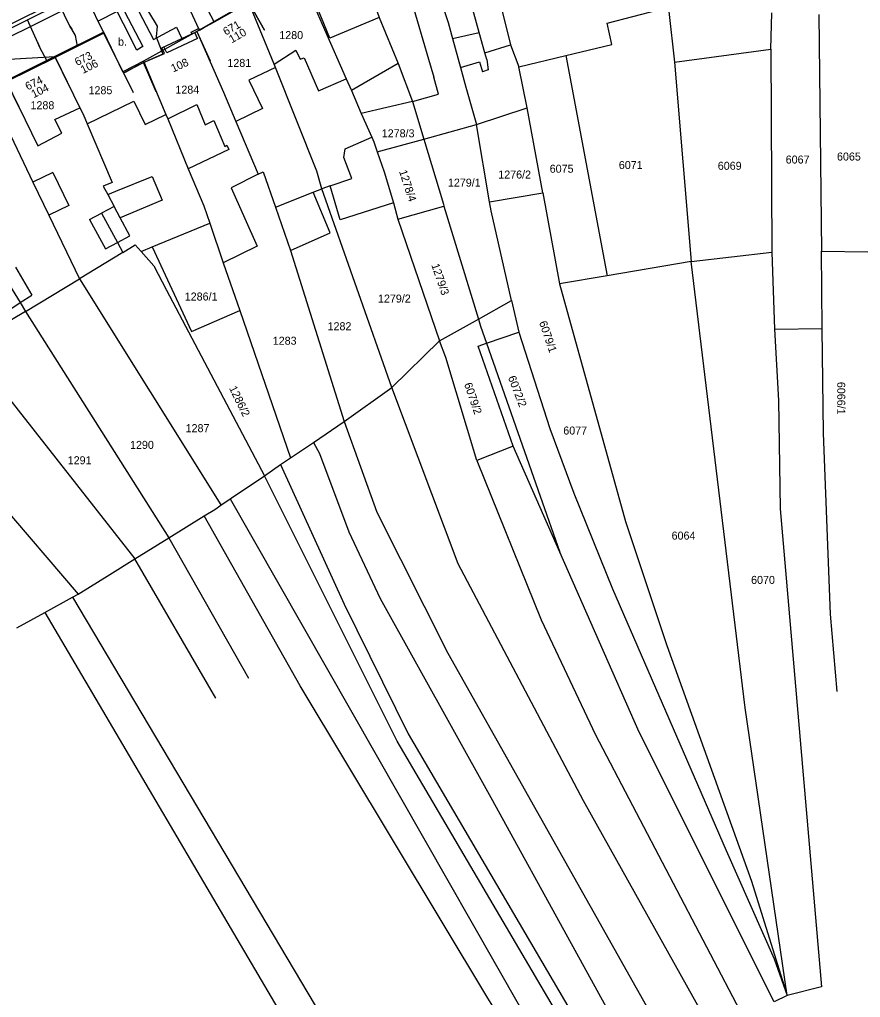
# Model space of a CAD drawing. Extents: x -601580 to 4, y -1204314 to 4.
# Drawn here: x -599880.4 to -599749.1, y -1203602.1 to -1203449.5 of the extents above; entities that cross this region are included whole.
import ezdxf

# ---------------------------------------------------------------- set-up
doc = ezdxf.new("R2010")
doc.units = 0
for name, color, linetype in [('00-KN-HRANICE PARCEL', 7, 'Continuous'), ('00-KN-PARC. CISLA', 7, 'Continuous'), ('00-KN-VNITRNI KRESBA', 7, 'Continuous'), ('00-POLOHOPIS', 7, 'Continuous'), ('00-SITE KOM. KABEL', 7, 'Continuous')]:
    doc.layers.add(name, color=color, linetype=linetype)

msp = doc.modelspace()

# ---------------------------------------------------------------- linework, layer by layer
at = {"layer": '00-KN-HRANICE PARCEL'}
for p, q in [((-599836.62, -1203442.11), (-599832.73, -1203451.04)), ((-599844.59, -1203446.72), (-599852.66, -1203451.33)), ((-599840.59, -1203456.45), (-599844.59, -1203446.72)), ((-599763.05, -1203454.1), (-599762.93, -1203448.43)), ((-599755.58, -1203448.71), (-599755.18, -1203485.61)), ((-599852.66, -1203451.33), (-599861.02, -1203455.98)), ((-599803.73, -1203453.45), (-599802.42, -1203456.84)), ((-599802.42, -1203456.84), (-599795.07, -1203455.09)), ((-599795.07, -1203455.09), (-599788.63, -1203489.48)), ((-599778.11, -1203456.11), (-599763.05, -1203454.1)), ((-599763.05, -1203454.1), (-599762.91, -1203485.78)), ((-599821.27, -1203456.32), (-599828.56, -1203460.58)), ((-599821.27, -1203456.32), (-599819.02, -1203462.26)), ((-599778.11, -1203456.11), (-599775.52, -1203487.27)), ((-599801.13, -1203463.27), (-599802.42, -1203456.84)), ((-599819.02, -1203462.26), (-599817.24, -1203468.14)), ((-599809, -1203465.88), (-599801.13, -1203463.27)), ((-599798.69, -1203476.54), (-599801.13, -1203463.27)), ((-599817.24, -1203468.14), (-599809, -1203465.88)), ((-599806.99, -1203477.95), (-599809, -1203465.88)), ((-599825.07, -1203468.56), (-599824.53, -1203470.13)), ((-599824.53, -1203470.13), (-599817.24, -1203468.14)), ((-599817.24, -1203468.14), (-599814.19, -1203478.32)), ((-599833.16, -1203475.88), (-599833.95, -1203473.17)), ((-599822.22, -1203506.9), (-599833.16, -1203475.88)), ((-599806.99, -1203477.95), (-599798.69, -1203476.54)), ((-599798.69, -1203476.54), (-599796.07, -1203490.74)), ((-599851.58, -1203478.58), (-599850.67, -1203481.25)), ((-599822, -1203478.08), (-599821.28, -1203480.63)), ((-599821.28, -1203480.63), (-599814.1, -1203478.61)), ((-599814.19, -1203478.32), (-599814.1, -1203478.61)), ((-599814.1, -1203478.61), (-599808.73, -1203496.24)), ((-599821.28, -1203480.63), (-599814.82, -1203499.65)), ((-599859.67, -1203484.97), (-599850.67, -1203481.25)), ((-599850.67, -1203481.25), (-599848.55, -1203487.48)), ((-599838.04, -1203485.54), (-599831.86, -1203482.77)), ((-599861.39, -1203485.68), (-599859.67, -1203484.97)), ((-599838.04, -1203485.54), (-599829.7, -1203512.23)), ((-599755.18, -1203485.61), (-599747.92, -1203485.76)), ((-599755.03, -1203497.69), (-599755.18, -1203485.61)), ((-599864.24, -1203485.84), (-599871, -1203489.96)), ((-599775.52, -1203487.27), (-599762.91, -1203485.78)), ((-599762.91, -1203485.78), (-599762.51, -1203497.79)), ((-599848.55, -1203487.48), (-599845.98, -1203494.91)), ((-599775.52, -1203487.27), (-599788.63, -1203489.48)), ((-599879.43, -1203495.03), (-599871, -1203489.96)), ((-599788.63, -1203489.48), (-599796.07, -1203490.74)), ((-599857.42, -1203491.71), (-599842.14, -1203520.68)), ((-599808.73, -1203496.24), (-599803.54, -1203493.34)), ((-599803.54, -1203493.34), (-599802.41, -1203498.28)), ((-599879.43, -1203495.03), (-599888.45, -1203500.45)), ((-599879.43, -1203495.03), (-599857.05, -1203530.38)), ((-599845.98, -1203494.91), (-599838.04, -1203517.89)), ((-599814.82, -1203499.65), (-599808.73, -1203496.24)), ((-599808.73, -1203496.24), (-599808.39, -1203497.34)), ((-599808.39, -1203497.34), (-599807.46, -1203500.01)), ((-599762.51, -1203497.79), (-599755.03, -1203497.69)), ((-599807.46, -1203500.01), (-599802.41, -1203498.28)), ((-599888.45, -1203500.45), (-599862.35, -1203533.67)), ((-599822.22, -1203506.9), (-599814.82, -1203499.65)), ((-599829.7, -1203512.23), (-599822.22, -1203506.9)), ((-599834.49, -1203515.48), (-599829.7, -1203512.23)), ((-599838.04, -1203517.89), (-599834.49, -1203515.48)), ((-599803.31, -1203516.1), (-599808.95, -1203518.29)), ((-599796.01, -1203532.64), (-599803.31, -1203516.1)), ((-599842.14, -1203520.68), (-599839.6, -1203518.95)), ((-599839.6, -1203518.95), (-599838.04, -1203517.89)), ((-599887.07, -1203520.75), (-599871.22, -1203539.18)), ((-599847.5, -1203524.31), (-599842.14, -1203520.68)), ((-599849.89, -1203525.94), (-599848.93, -1203525.29)), ((-599848.93, -1203525.29), (-599847.5, -1203524.31)), ((-599851.55, -1203526.97), (-599849.89, -1203525.94)), ((-599857.05, -1203530.38), (-599851.55, -1203526.97)), ((-599862.35, -1203533.67), (-599857.05, -1203530.38)), ((-599857.05, -1203530.38), (-599844.62, -1203552.31)), ((-599849.72, -1203555.42), (-599862.35, -1203533.67)), ((-599876.4, -1203542.03), (-599872.11, -1203539.67)), ((-599872.11, -1203539.67), (-599871.22, -1203539.18)), ((-599880.78, -1203544.45), (-599876.4, -1203542.03)), ((-599876.4, -1203542.03), (-599790.26, -1203688.42))]:
    msp.add_line(p, q, dxfattribs=at)
for points in [[(-599808.28, -1203434.9), (-599807.51, -1203438.03), (-599803.73, -1203453.45)], [(-599828.9, -1203437.68), (-599828.86, -1203437.78), (-599824.55, -1203448.3), (-599824.21, -1203449.16), (-599821.27, -1203456.32)], [(-599816.66, -1203440.2), (-599813.44, -1203449.93), (-599812.75, -1203452.46), (-599811.53, -1203456.95), (-599810.7, -1203460.02), (-599809, -1203465.88)], [(-599795.07, -1203455.09), (-599787.87, -1203453.37), (-599788.64, -1203450.06), (-599780.61, -1203447.95), (-599780.87, -1203446.82), (-599782.27, -1203440.83), (-599780.16, -1203440.23)], [(-599780.16, -1203440.23), (-599779.29, -1203446.37), (-599778.99, -1203448.23), (-599778.11, -1203456.11)], [(-599861.02, -1203455.98), (-599864.24, -1203457.66), (-599867.22, -1203451.44), (-599874.85, -1203455.27)], [(-599852.66, -1203451.33), (-599848.52, -1203460.84), (-599846.59, -1203465.39), (-599843.1, -1203473.62)], [(-599832.73, -1203451.04), (-599829.37, -1203458.74), (-599828.56, -1203460.58)], [(-599909.27, -1203468.41), (-599882.84, -1203455.7), (-599874.85, -1203455.27)], [(-599874.85, -1203455.27), (-599882.44, -1203459.03), (-599885.22, -1203460.4)], [(-599874.85, -1203455.27), (-599870.93, -1203463.24), (-599870.44, -1203464.24), (-599869.81, -1203465.74), (-599865.92, -1203474.89), (-599867.3, -1203475.51), (-599866.6, -1203476.81), (-599865.6, -1203478.68), (-599867.54, -1203479.69), (-599865.08, -1203484.28), (-599864.24, -1203485.84)], [(-599861.02, -1203455.98), (-599857.52, -1203464.3), (-599857.22, -1203465)], [(-599833.95, -1203473.17), (-599840.39, -1203456.95), (-599840.59, -1203456.45)], [(-599885.22, -1203460.4), (-599878.26, -1203474.86), (-599875.78, -1203480.02), (-599871, -1203489.96)], [(-599828.56, -1203460.58), (-599827.01, -1203464.13), (-599825.38, -1203467.85), (-599825.07, -1203468.56)], [(-599857.22, -1203465), (-599854.03, -1203472.77), (-599851.58, -1203478.58)], [(-599824.53, -1203470.13), (-599823.45, -1203473.25), (-599822, -1203478.08)], [(-599843.1, -1203473.62), (-599842.31, -1203473.27), (-599840.39, -1203478.78), (-599838.04, -1203485.54)], [(-599891.07, -1203474.76), (-599890.54, -1203475.81), (-599889.37, -1203478.14), (-599887.73, -1203481.18), (-599882.9, -1203489.31), (-599880.25, -1203493.67), (-599879.43, -1203495.03)], [(-599843.1, -1203473.62), (-599847.34, -1203475.76), (-599843.24, -1203484.87), (-599848.55, -1203487.48)], [(-599831.86, -1203482.77), (-599834.51, -1203476.42), (-599833.16, -1203475.88)], [(-599822, -1203478.08), (-599830.29, -1203480.75), (-599831.88, -1203475.45), (-599833.16, -1203475.88)], [(-599803.54, -1203493.34), (-599806.74, -1203479.34), (-599806.99, -1203477.95)], [(-599864.24, -1203485.84), (-599862.31, -1203484.66), (-599861.39, -1203485.68)], [(-599861.39, -1203485.68), (-599859.38, -1203487.91), (-599857.42, -1203491.71)], [(-599859.67, -1203484.97), (-599853.5, -1203498.15), (-599845.98, -1203494.91)], [(-599760.53, -1203601.82), (-599767.09, -1203556.94), (-599775.52, -1203487.27)], [(-599871, -1203489.96), (-599848.96, -1203525.24), (-599848.93, -1203525.29)], [(-599796.07, -1203490.74), (-599785.74, -1203527.83), (-599779.3, -1203547.18), (-599766.08, -1203584), (-599760.53, -1203601.82)], [(-599762.51, -1203497.79), (-599761.85, -1203508.95), (-599761.61, -1203525.84), (-599755.16, -1203600.49), (-599760.53, -1203601.82)], [(-599752.7, -1203554.36), (-599753.73, -1203542.28), (-599754.87, -1203514.07), (-599755.03, -1203497.69)], [(-599802.41, -1203498.28), (-599797.57, -1203513.32), (-599793.84, -1203523.39), (-599787.81, -1203538.34), (-599770.02, -1203579.19), (-599762.55, -1203596.1), (-599760.53, -1203601.82)], [(-599808.95, -1203518.29), (-599813.83, -1203502.22), (-599814.82, -1203499.65)], [(-599803.31, -1203516.1), (-599808.76, -1203500.45), (-599807.46, -1203500.01)], [(-599807.46, -1203500.01), (-599799.09, -1203523.86), (-599796.01, -1203532.64)], [(-599740.19, -1203677.43), (-599757.19, -1203636.32), (-599762.84, -1203624.17), (-599792.29, -1203571.42), (-599811.87, -1203534.45), (-599822.22, -1203506.9)], [(-599829.7, -1203512.23), (-599824.58, -1203526.39), (-599813.52, -1203548.38), (-599776.88, -1203613.49)], [(-599834.49, -1203515.48), (-599833.53, -1203517.21), (-599828.93, -1203529.43), (-599824.07, -1203539.85), (-599806.79, -1203570.9), (-599781.71, -1203616.5), (-599780.51, -1203615.8)], [(-599839.6, -1203518.95), (-599829.68, -1203540.75), (-599819.67, -1203560.98), (-599773.54, -1203639.7), (-599754.52, -1203674.16)], [(-599808.95, -1203518.29), (-599798.93, -1203543.2), (-599790.44, -1203561.14), (-599767.33, -1203605.24), (-599739.44, -1203673.63), (-599738.47, -1203676.74)], [(-599755.37, -1203674.46), (-599821.41, -1203562.11), (-599842.14, -1203520.68)], [(-599847.5, -1203524.31), (-599775.74, -1203650.09), (-599760.56, -1203676.29)], [(-599764.69, -1203677.98), (-599772.88, -1203657.2), (-599807.24, -1203602.26), (-599836.55, -1203553.49), (-599851.55, -1203526.97)], [(-599760.53, -1203601.82), (-599762.56, -1203602.79), (-599783.61, -1203560.74), (-599796.01, -1203532.64)], [(-599871.22, -1203539.18), (-599866.24, -1203536.09), (-599862.35, -1203533.67)], [(-599872.11, -1203539.67), (-599827.82, -1203614.14), (-599789.99, -1203678.77), (-599785.73, -1203686.52)]]:
    msp.add_lwpolyline(points, dxfattribs=at)
at = {"layer": '00-KN-VNITRNI KRESBA'}
for p, q in [((-599808.58, -1203451.51), (-599812.53, -1203437.24)), ((-599831.9, -1203452.4), (-599836.22, -1203441.88)), ((-599819.16, -1203446.59), (-599816.51, -1203455.66)), ((-599824.21, -1203449.16), (-599831.9, -1203452.4)), ((-599812.75, -1203452.46), (-599808.58, -1203451.51)), ((-599807.7, -1203454.67), (-599808.58, -1203451.51)), ((-599807.7, -1203454.67), (-599803.73, -1203453.45)), ((-599840.59, -1203456.45), (-599837.23, -1203454.24)), ((-599837.23, -1203454.24), (-599836.54, -1203455.65)), ((-599807.41, -1203455.73), (-599807.7, -1203454.67)), ((-599836.54, -1203455.65), (-599835.95, -1203455.45)), ((-599835.95, -1203455.45), (-599833.69, -1203460.6)), ((-599816.51, -1203455.66), (-599815.7, -1203458.48)), ((-599811.53, -1203456.95), (-599808.54, -1203456.06)), ((-599808.54, -1203456.06), (-599808.1, -1203457.62)), ((-599807.41, -1203455.73), (-599807.22, -1203457.34)), ((-599840.39, -1203456.95), (-599844.55, -1203458.95)), ((-599807.22, -1203457.34), (-599808.1, -1203457.62)), ((-599882.44, -1203459.03), (-599877.51, -1203469.17)), ((-599844.55, -1203458.95), (-599842.42, -1203463.39)), ((-599833.69, -1203460.6), (-599829.37, -1203458.74)), ((-599814.94, -1203461.14), (-599815.7, -1203458.48)), ((-599819.02, -1203462.26), (-599814.94, -1203461.14)), ((-599869.81, -1203465.74), (-599862.54, -1203462.21)), ((-599862.54, -1203462.21), (-599860.76, -1203465.87)), ((-599857.22, -1203465), (-599852.69, -1203462.76)), ((-599852.69, -1203462.76), (-599851.36, -1203465.91)), ((-599819.02, -1203462.26), (-599827.01, -1203464.13)), ((-599874.84, -1203465.1), (-599870.93, -1203463.24)), ((-599860.76, -1203465.87), (-599857.52, -1203464.3)), ((-599842.42, -1203463.39), (-599846.59, -1203465.39)), ((-599873.74, -1203467.24), (-599874.84, -1203465.1)), ((-599851.36, -1203465.91), (-599850.01, -1203465.25)), ((-599850.01, -1203465.25), (-599848.29, -1203469.28)), ((-599877.51, -1203469.17), (-599873.74, -1203467.24)), ((-599829.51, -1203469.67), (-599825.38, -1203467.85)), ((-599847.7, -1203469.75), (-599854.03, -1203472.77)), ((-599848.29, -1203469.28), (-599848.01, -1203469.1)), ((-599848.01, -1203469.1), (-599847.7, -1203469.75)), ((-599829.74, -1203470.99), (-599829.51, -1203469.67)), ((-599828.47, -1203474.31), (-599829.74, -1203470.99)), ((-599875.15, -1203473.37), (-599878.26, -1203474.86)), ((-599875.15, -1203473.37), (-599872.68, -1203478.53)), ((-599865.33, -1203476.29), (-599859.67, -1203474)), ((-599859.67, -1203474), (-599858.1, -1203477.67)), ((-599831.88, -1203475.45), (-599828.47, -1203474.31)), ((-599866.6, -1203476.81), (-599865.33, -1203476.29)), ((-599840.39, -1203478.78), (-599834.51, -1203476.42)), ((-599858.1, -1203477.67), (-599864.66, -1203480.42)), ((-599872.68, -1203478.53), (-599875.78, -1203480.02)), ((-599864.66, -1203480.42), (-599865.6, -1203478.68)), ((-599869.46, -1203480.69), (-599867.54, -1203479.69)), ((-599869.46, -1203480.69), (-599866.96, -1203485.28)), ((-599863.14, -1203483.25), (-599864.66, -1203480.42)), ((-599865.08, -1203484.28), (-599863.14, -1203483.25)), ((-599866.96, -1203485.28), (-599865.08, -1203484.28)), ((-599880.99, -1203488.13), (-599878.46, -1203492.5)), ((-599880.25, -1203493.67), (-599878.46, -1203492.5)), ((-599882.04, -1203494.84), (-599880.25, -1203493.67))]:
    msp.add_line(p, q, dxfattribs=at)
at = {"layer": '00-POLOHOPIS'}
for p, q in [((-599885.04, -1203451.8), (-599841.45, -1203430.19)), ((-599855.59, -1203439.12), (-599849.97, -1203449.88)), ((-599857.46, -1203440.1), (-599852.4, -1203450.86)), ((-599863.95, -1203443.94), (-599859.46, -1203452.61)), ((-599862.07, -1203454.25), (-599866.88, -1203444.74)), ((-599865.71, -1203444.84), (-599861.13, -1203453.71)), ((-599885.49, -1203453.92), (-599869.87, -1203446.16)), ((-599869.87, -1203446.16), (-599867.19, -1203451.62)), ((-599865.12, -1203448.22), (-599868.11, -1203449.73)), ((-599859.46, -1203452.61), (-599855.86, -1203450.68)), ((-599855.86, -1203450.68), (-599855.04, -1203452.45)), ((-599853.56, -1203451.44), (-599852.4, -1203450.86)), ((-599853.43, -1203451.71), (-599853.56, -1203451.44)), ((-599852.6, -1203452.45), (-599853.02, -1203451.52)), ((-599852.4, -1203450.86), (-599852.25, -1203451.12)), ((-599852.25, -1203451.12), (-599851.47, -1203450.68)), ((-599852.6, -1203452.45), (-599857.39, -1203454.66)), ((-599861.13, -1203453.71), (-599862.07, -1203454.25)), ((-599858.01, -1203454.9), (-599860.26, -1203455.86)), ((-599857.39, -1203454.66), (-599857.81, -1203453.73)), ((-599864.11, -1203457.82), (-599860.99, -1203456.16)), ((-599863.83, -1203457.67), (-599861.66, -1203456.52))]:
    msp.add_line(p, q, dxfattribs=at)
for points in [[(-599833.89, -1203448.03), (-599836.15, -1203442.03), (-599836.55, -1203442.26), (-599836.6, -1203442.18), (-599844.57, -1203446.82), (-599842.1, -1203451.15)], [(-599842.1, -1203451.15), (-599844.58, -1203446.81), (-599849.97, -1203449.88), (-599852.69, -1203451.37), (-599850.59, -1203455.91)], [(-599862.57, -1203460.93), (-599867.19, -1203451.62), (-599874.82, -1203455.38), (-599872.6, -1203459.86)], [(-599859.04, -1203460.77), (-599860.99, -1203456.16), (-599857.73, -1203454.78), (-599858.13, -1203453.88), (-599852.69, -1203451.37), (-599850.59, -1203455.91)], [(-599880.2, -1203463.62), (-599882.42, -1203459.14), (-599874.82, -1203455.38), (-599872.6, -1203459.86)]]:
    msp.add_lwpolyline(points, dxfattribs=at)
at = {"layer": '00-SITE KOM. KABEL'}
for points in [[(-599874.19, -1203447.09), (-599870.77, -1203445.41), (-599867.19, -1203443.58), (-599864.64, -1203442.33), (-599863.92, -1203441.98), (-599862.8, -1203443.99), (-599858.87, -1203450.52), (-599859.02, -1203452.2), (-599857.97, -1203454.89)], [(-599879.1, -1203449.53), (-599874.19, -1203447.09)], [(-599871.31, -1203453.65), (-599871.64, -1203451.97), (-599872.21, -1203451), (-599872.51, -1203450.49), (-599874.19, -1203447.09)], [(-599896.78, -1203458.38), (-599891.04, -1203455.55), (-599885.43, -1203453.1), (-599884.94, -1203452.46), (-599879.1, -1203449.53)], [(-599876.04, -1203455.99), (-599877.24, -1203453.72), (-599877.48, -1203453.1), (-599879.1, -1203449.53)], [(-599872.51, -1203450.49), (-599872.21, -1203451)], [(-599877.48, -1203453.1), (-599877.24, -1203453.72)]]:
    msp.add_lwpolyline(points, dxfattribs=at)

# ---------------------------------------------------------------- texts
at = {"layer": '00-KN-PARC. CISLA'}
for s, p in [('1280', (-599839.81, -1203452.53)), ('1281', (-599847.91, -1203456.87)), ('1285', (-599869.59, -1203461.14)), ('1284', (-599856.03, -1203461.04)), ('1288', (-599878.65, -1203463.48)), ('1278/3', (-599823.81, -1203467.86)), ('6065', (-599752.74, -1203471.49)), ('6071', (-599786.8, -1203472.81)), ('6069', (-599771.35, -1203472.93)), ('6067', (-599760.75, -1203471.96)), ('1276/2', (-599805.62, -1203474.3)), ('6075', (-599797.59, -1203473.39)), ('1279/1', (-599813.48, -1203475.56)), ('1286/1', (-599854.57, -1203493.34)), ('1279/2', (-599824.4, -1203493.66)), ('1282', (-599832.27, -1203497.98)), ('1283', (-599840.83, -1203500.24)), ('1287', (-599854.43, -1203513.89)), ('6077', (-599795.47, -1203514.26)), ('1290', (-599863.11, -1203516.5)), ('1291', (-599872.84, -1203518.9)), ('6064', (-599778.56, -1203530.66)), ('6070', (-599766.15, -1203537.58))]:
    msp.add_text(s, height=1.25, dxfattribs=at).set_placement(p)
for s, rotation, p in [('1278/4', 288, (-599821.13, -1203473.17)), ('1279/3', 289, (-599816.09, -1203487.8)), ('6079/1', 289, (-599799.28, -1203496.76)), ('6072/2', 291, (-599804.13, -1203505.35)), ('1286/2', 296, (-599847.68, -1203507.02)), ('6079/2', 289, (-599810.98, -1203506.4)), ('6066/1', 270, (-599752.7, -1203506.04))]:
    msp.add_text(s, height=1.25, rotation=rotation, dxfattribs=at).set_placement(p)
at = {"layer": '00-POLOHOPIS'}
for s, rotation, p in [('671', 29.722, (-599848.15, -1203452.01)), ('110', 29.722, (-599847.23, -1203453.21)), ('b.', 1.4552, (-599864.97, -1203453.57)), ('673', 26.261, (-599871.37, -1203456.75)), ('106', 26.261, (-599870.45, -1203457.97)), ('108', 24.7564, (-599856.37, -1203457.75)), ('674', 26.3232, (-599879.09, -1203460.56)), ('104', 26.3232, (-599878.15, -1203461.77))]:
    msp.add_text(s, height=1.25, rotation=rotation, dxfattribs=at).set_placement(p)

doc.saveas('drawing.dxf')
